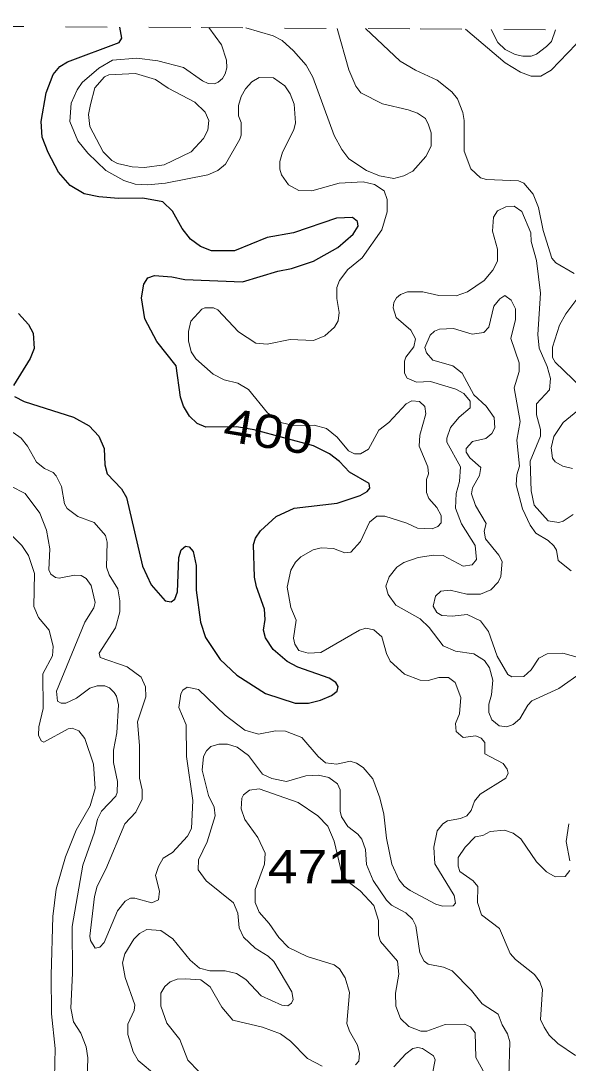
# Model space of a CAD drawing. Extents: x 577 to 602.9, y 7483.8 to 7511.6.
# Drawn here: x 595.608 to 596.919, y 7509.017 to 7511.513 of the extents above; entities that cross this region are included whole.
import ezdxf
from ezdxf.enums import TextEntityAlignment as Align

# ---------------------------------------------------------------- set-up
doc = ezdxf.new("R2010")
doc.units = 0
doc.header["$LTSCALE"] = 0.032
doc.linetypes.add('SHORT_DASHED', pattern=[2.7, 1.5, -1.2])
for name, color, linetype, lineweight in [('1', 7, 'Continuous', 25), ('2', 7, 'Continuous', 13), ('62', 7, 'SHORT_DASHED', 13)]:
    doc.layers.add(name, color=color, linetype=linetype, lineweight=lineweight)
doc.layers.add('61', color=7, linetype='Continuous')

msp = doc.modelspace()

# ---------------------------------------------------------------- linework, layer by layer
at = {"layer": '1'}
for points in [[(596.3684, 7509.9188), (596.3628, 7509.9283), (596.3469, 7509.9387), (596.2721, 7509.9649), (596.2459, 7509.9784), (596.2125, 7510.0071), (596.1942, 7510.0349), (596.1894, 7510.0532), (596.1934, 7510.0794), (596.1918, 7510.1041), (596.1727, 7510.1574), (596.168, 7510.1804), (596.1656, 7510.2591), (596.1704, 7510.2742), (596.1823, 7510.2917), (596.2197, 7510.3259), (596.2634, 7510.3458), (596.366, 7510.3577), (596.4208, 7510.376), (596.4383, 7510.3856), (596.4439, 7510.3935), (596.4423, 7510.4047), (596.3954, 7510.4319), (596.3719, 7510.4571), (596.3475, 7510.4756), (596.3097, 7510.495), (596.1672, 7510.5336), (596.1252, 7510.5403), (596.0511, 7510.5398), (596.0304, 7510.5486), (596.0121, 7510.5661), (595.9978, 7510.5899), (595.9906, 7510.6114), (595.9803, 7510.6869), (595.9342, 7510.745), (595.9056, 7510.7991), (595.8976, 7510.8492), (595.9032, 7510.8818), (595.9127, 7510.8969), (595.9286, 7510.9032), (595.97, 7510.9), (596.001, 7510.8937), (596.1393, 7510.8881), (596.2236, 7510.9136), (596.257, 7510.9199), (596.3095, 7510.9374), (596.3676, 7510.97), (596.4041, 7511.0018), (596.4161, 7511.0209), (596.4145, 7511.032), (596.4026, 7511.0416), (596.3644, 7511.04), (596.2618, 7511.005), (596.1982, 7510.9939), (596.1203, 7510.9621), (596.0654, 7510.9621), (596.0384, 7510.9724), (596.0145, 7510.9899), (595.9946, 7511.0153), (595.9716, 7511.0567), (595.9485, 7511.079), (595.9008, 7511.0877), (595.842, 7511.0869), (595.795, 7511.0909), (595.76, 7511.0988), (595.7267, 7511.1187), (595.6988, 7511.1505), (595.6734, 7511.1974), (595.6591, 7511.234), (595.6567, 7511.2714), (595.6686, 7511.3406), (595.6861, 7511.3843), (595.702, 7511.4034), (595.7203, 7511.4145), (595.8435, 7511.4606), (595.8499, 7511.471), (595.8454, 7511.4977)], [(595.6026, 7510.8118), (595.6265, 7510.7855), (595.6376, 7510.7649), (595.64, 7510.7283), (595.6304, 7510.7044), (595.5907, 7510.6392)], [(595.5931, 7510.613), (595.6161, 7510.6011), (595.7346, 7510.5637), (595.772, 7510.543), (595.795, 7510.5184), (595.8078, 7510.4889), (595.8093, 7510.4492), (595.8149, 7510.4277), (595.8491, 7510.3919), (595.861, 7510.3713), (595.9, 7510.2067), (595.9207, 7510.1621), (595.9541, 7510.124), (595.9684, 7510.1216), (595.9771, 7510.1279), (595.9835, 7510.1454), (595.9867, 7510.2273), (595.9922, 7510.2456), (596.0026, 7510.2544), (596.0113, 7510.2528), (596.0209, 7510.2416), (596.028, 7510.2082), (596.028, 7510.1494), (596.0384, 7510.0731), (596.0503, 7510.0357), (596.0861, 7509.9832), (596.1258, 7509.9458), (596.1942, 7509.9021), (596.2658, 7509.879), (596.2976, 7509.879), (596.3262, 7509.8862), (596.3525, 7509.8973), (596.366, 7509.9077), (596.3684, 7509.9188)]]:
    msp.add_lwpolyline(points, dxfattribs=at)
at = {"layer": '2'}
for points in [[(596.0589, 7511.4964), (596.0893, 7511.4551), (596.1012, 7511.4185), (596.102, 7511.4002), (596.098, 7511.3859), (596.0916, 7511.3748), (596.0813, 7511.366), (596.0718, 7511.362), (596.0574, 7511.3628), (596.0431, 7511.3692), (595.9978, 7511.401), (595.9366, 7511.4169), (595.8865, 7511.4233), (595.8276, 7511.4185), (595.795, 7511.3994), (595.7553, 7511.3652), (595.7433, 7511.3477), (595.729, 7511.3159), (595.7259, 7511.2714), (595.7449, 7511.2253), (595.7688, 7511.1959), (595.8117, 7511.1545), (595.8547, 7511.1306), (595.8825, 7511.1219), (595.9127, 7511.1203), (595.9549, 7511.1243), (596.0559, 7511.1442), (596.0805, 7511.1545), (596.0988, 7511.1696), (596.133, 7511.2292), (596.1362, 7511.2388), (596.1362, 7511.269), (596.1298, 7511.2849), (596.1298, 7511.3096), (596.1362, 7511.3318), (596.1465, 7511.3501), (596.1616, 7511.3668), (596.1791, 7511.3772), (596.2133, 7511.3764), (596.2403, 7511.3573), (596.2531, 7511.3382), (596.2634, 7511.3135), (596.2666, 7511.2682), (596.2626, 7511.2515), (596.2348, 7511.1982), (596.2284, 7511.176), (596.2284, 7511.1577), (596.2324, 7511.1442), (596.2491, 7511.1203), (596.2745, 7511.1068), (596.3055, 7511.106), (596.3707, 7511.1243), (596.428, 7511.1275), (596.4558, 7511.1211), (596.4789, 7511.106), (596.486, 7511.0845), (596.486, 7511.0551), (596.4733, 7511.0122), (596.4256, 7510.9454), (596.3914, 7510.9175), (596.3715, 7510.8913), (596.3652, 7510.8738), (596.3652, 7510.8476), (596.3707, 7510.8142), (596.3684, 7510.7943), (596.3596, 7510.7792), (596.3366, 7510.7585), (596.3095, 7510.7474), (596.2531, 7510.7498), (596.1982, 7510.7386), (596.1712, 7510.741), (596.1298, 7510.768), (596.0805, 7510.8205), (596.0702, 7510.8253), (596.0487, 7510.8253), (596.0415, 7510.8221), (596.0153, 7510.7935), (596.0097, 7510.7688), (596.0097, 7510.7466), (596.0161, 7510.7203), (596.0272, 7510.7036), (596.0694, 7510.6663), (596.0956, 7510.6527), (596.1282, 7510.6448), (596.1537, 7510.6297), (596.199, 7510.574), (596.2307, 7510.551), (596.2617, 7510.5434), (596.3111, 7510.5446), (596.3405, 7510.5366), (596.366, 7510.516), (596.393, 7510.4834), (596.4073, 7510.4762), (596.4216, 7510.4762), (596.4407, 7510.4873), (596.4662, 7510.5327), (596.49, 7510.551), (596.5314, 7510.5955), (596.5449, 7510.6026), (596.5632, 7510.6011), (596.5759, 7510.5891)], [(596.3662, 7511.4945), (596.3938, 7511.3954), (596.4105, 7511.3565), (596.4224, 7511.3406), (596.4749, 7511.3143), (596.5361, 7511.3), (596.5584, 7511.2913), (596.5775, 7511.2785), (596.5846, 7511.2634), (596.591, 7511.2444), (596.591, 7511.2125), (596.5783, 7511.1879), (596.5473, 7511.1529), (596.5258, 7511.1418), (596.5019, 7511.1354), (596.4678, 7511.1418), (596.4367, 7511.1545), (596.3938, 7511.1823), (596.3771, 7511.2046), (596.3588, 7511.238), (596.3079, 7511.3779), (596.292, 7511.4066), (596.2618, 7511.4408), (596.234, 7511.4654), (596.2125, 7511.4765), (596.1469, 7511.4958)], [(596.434, 7511.494), (596.5171, 7511.4161), (596.5536, 7511.3946), (596.6053, 7511.3708), (596.6411, 7511.343), (596.6546, 7511.3263), (596.6673, 7511.2929), (596.6705, 7511.2738), (596.6705, 7511.2006), (596.6864, 7511.1585), (596.7095, 7511.137), (596.7238, 7511.133), (596.8001, 7511.1299), (596.8129, 7511.1243), (596.8359, 7511.098), (596.8486, 7511.0654), (596.8598, 7511.0106), (596.8805, 7510.9446), (596.89, 7510.9334), (596.9337, 7510.908)], [(596.6732, 7511.4925), (596.7683, 7511.4121), (596.8049, 7511.3899), (596.8304, 7511.3803), (596.8542, 7511.3803), (596.8789, 7511.3946), (596.9385, 7511.4567), (596.9463, 7511.4908)], [(596.7346, 7511.4921), (596.7508, 7511.4606), (596.7683, 7511.4439), (596.7922, 7511.432), (596.8105, 7511.428), (596.8311, 7511.428), (596.8439, 7511.4328), (596.8677, 7511.4511), (596.8797, 7511.463), (596.889, 7511.4912)], [(596.8033, 7509.8409), (596.7874, 7509.8274), (596.7723, 7509.8218), (596.754, 7509.8242), (596.7365, 7509.8385), (596.7294, 7509.8568), (596.7294, 7509.8767), (596.7357, 7509.8989), (596.7389, 7509.9339), (596.731, 7509.9633), (596.719, 7509.9808), (596.6936, 7509.9967), (596.6498, 7510.0031), (596.6196, 7510.0158), (596.5862, 7510.0603), (596.5648, 7510.081), (596.5067, 7510.1136), (596.4884, 7510.1391), (596.4829, 7510.1589), (596.4908, 7510.1812), (596.5091, 7510.2043), (596.5258, 7510.2154), (596.56, 7510.2273), (596.5966, 7510.2329), (596.6196, 7510.2321), (596.6681, 7510.2067), (596.6896, 7510.2098), (596.6999, 7510.2226), (596.6968, 7510.2567), (596.6642, 7510.3084), (596.6498, 7510.3458), (596.6514, 7510.3808), (596.6594, 7510.4094), (596.6618, 7510.4444), (596.6284, 7510.504), (596.6284, 7510.5136), (596.6379, 7510.539), (596.6586, 7510.5637), (596.6848, 7510.586), (596.6848, 7510.6019), (596.6697, 7510.6201), (596.6506, 7510.6305), (596.5894, 7510.6488), (596.556, 7510.6472), (596.5338, 7510.6567), (596.5274, 7510.6694), (596.5274, 7510.6981), (596.5306, 7510.7076), (596.5497, 7510.7323), (596.5536, 7510.7513), (596.5425, 7510.772), (596.5075, 7510.8022), (596.5004, 7510.8253), (596.5019, 7510.838), (596.5083, 7510.8492), (596.5179, 7510.8571), (596.5345, 7510.8635), (596.5711, 7510.8635), (596.6093, 7510.8547), (596.6514, 7510.8539), (596.6785, 7510.8635), (596.7182, 7510.8913), (596.7389, 7510.9159), (596.75, 7510.9374), (596.75, 7510.966), (596.7381, 7511.009), (596.7405, 7511.0424), (596.75, 7511.0575), (596.7699, 7511.067), (596.7898, 7511.0686), (596.8081, 7511.0559), (596.8296, 7511.005), (596.8311, 7510.9843), (596.8439, 7510.939), (596.8534, 7510.8603), (596.8471, 7510.7617), (596.8502, 7510.7291), (596.8693, 7510.6853), (596.8773, 7510.6559), (596.8749, 7510.6289), (596.8439, 7510.5955), (596.8439, 7510.5693), (596.8534, 7510.5343), (596.8534, 7510.5184), (596.828, 7510.4579), (596.8311, 7510.3872), (596.8383, 7510.353), (596.8717, 7510.3156), (596.8971, 7510.3116), (596.9075, 7510.3148), (596.9313, 7510.3307)], [(596.7365, 7510.5247), (596.7437, 7510.5382), (596.7421, 7510.5629), (596.723, 7510.5899), (596.6936, 7510.617), (596.6658, 7510.6694), (596.6435, 7510.6869), (596.595, 7510.7005), (596.5799, 7510.7179), (596.5759, 7510.7307), (596.5886, 7510.7601), (596.599, 7510.7696), (596.6109, 7510.7744), (596.6451, 7510.776), (596.6896, 7510.7625), (596.7174, 7510.7665), (596.7294, 7510.7792), (596.7413, 7510.8293), (596.7556, 7510.8468), (596.7675, 7510.8547), (596.7826, 7510.8436), (596.793, 7510.8229), (596.793, 7510.7975), (596.7818, 7510.7521), (596.8017, 7510.6941), (596.8017, 7510.6726), (596.7898, 7510.6337), (596.8041, 7510.5533), (596.7962, 7510.5088), (596.8025, 7510.446), (596.7962, 7510.4253), (596.7946, 7510.4015), (596.8097, 7510.3442), (596.828, 7510.3053), (596.8423, 7510.2862), (596.8717, 7510.2679), (596.8852, 7510.2552), (596.8916, 7510.2448), (596.8956, 7510.2202), (596.9266, 7510.1955)], [(596.9472, 7510.8555), (596.9138, 7510.811), (596.8987, 7510.7839), (596.882, 7510.7315), (596.882, 7510.7068), (596.8884, 7510.6957), (596.952, 7510.6337)], [(596.5759, 7510.5891), (596.5783, 7510.5716), (596.564, 7510.5207), (596.5624, 7510.4945), (596.5831, 7510.4444), (596.5846, 7510.4277), (596.5799, 7510.4142), (596.5799, 7510.3832), (596.5854, 7510.3689), (596.6045, 7510.3474), (596.6149, 7510.3283), (596.6149, 7510.3108), (596.6069, 7510.3021), (596.5934, 7510.2965), (596.5584, 7510.2981), (596.533, 7510.31), (596.4805, 7510.3267), (596.4614, 7510.3267), (596.4431, 7510.3124), (596.4216, 7510.2655), (596.3986, 7510.24), (596.3843, 7510.2385), (596.3572, 7510.2488), (596.3278, 7510.2504), (596.3087, 7510.2456), (596.2793, 7510.2289), (596.2666, 7510.2162), (596.2554, 7510.1971), (596.2459, 7510.1566), (596.2554, 7510.108), (596.2682, 7510.0778), (596.2618, 7510.0341), (596.265, 7510.0198), (596.2745, 7510.0047), (596.2968, 7509.9983), (596.327, 7509.9999), (596.4192, 7510.0532), (596.4344, 7510.0587), (596.4542, 7510.054), (596.4733, 7510.0373), (596.4845, 7509.9975), (596.4932, 7509.9792), (596.5274, 7509.9482), (596.5648, 7509.9339), (596.5839, 7509.9331), (596.6093, 7509.9403), (596.6324, 7509.9403), (596.6491, 7509.9283), (596.6626, 7509.8926), (596.6594, 7509.8536), (596.6498, 7509.8297), (596.6514, 7509.8107), (596.6681, 7509.7963), (596.6984, 7509.8003), (596.7111, 7509.7948), (596.7198, 7509.7844), (596.7198, 7509.7574), (596.7636, 7509.7343), (596.7731, 7509.7208), (596.7755, 7509.7113), (596.7699, 7509.6993), (596.7087, 7509.6612), (596.6952, 7509.6437), (596.6872, 7509.6214), (596.6769, 7509.6087), (596.6618, 7509.6023), (596.63, 7509.5968), (596.6188, 7509.5896), (596.6053, 7509.5729), (596.5974, 7509.5339), (596.5998, 7509.4942), (596.6467, 7509.4178), (596.6498, 7509.3995), (596.6443, 7509.3932), (596.618, 7509.3924), (596.6021, 7509.3972), (596.5409, 7509.4298), (596.5266, 7509.4409), (596.5139, 7509.4568), (596.4972, 7509.4934), (596.4845, 7509.5554), (596.4781, 7509.6127), (596.4685, 7509.6524), (596.4511, 7509.6977), (596.428, 7509.7248), (596.4121, 7509.7351), (596.397, 7509.7399), (596.3652, 7509.7327), (596.3381, 7509.7359), (596.3206, 7509.751), (596.2817, 7509.7963), (596.2419, 7509.8114), (596.2181, 7509.8122), (596.1775, 7509.8043), (596.1449, 7509.8138), (596.098, 7509.8504), (596.0336, 7509.9116), (596.0066, 7509.9172), (595.9962, 7509.9101), (595.9914, 7509.9013), (595.9867, 7509.8687)], [(596.9512, 7510.5867), (596.9075, 7510.551), (596.8852, 7510.5176), (596.8789, 7510.4905), (596.882, 7510.4651), (596.8884, 7510.4563), (596.9067, 7510.446), (596.9298, 7510.4404)], [(595.9867, 7509.8687), (596.0042, 7509.8266), (596.005, 7509.751), (596.0201, 7509.6453), (596.0169, 7509.5785), (596.0073, 7509.5602), (595.9716, 7509.5212), (595.9493, 7509.5077), (595.9382, 7509.4878), (595.931, 7509.4663), (595.9406, 7509.4282), (595.9382, 7509.4075), (595.9223, 7509.4003), (595.8817, 7509.4115), (595.8706, 7509.4115), (595.8579, 7509.4043), (595.8396, 7509.3813), (595.8078, 7509.3057), (595.7974, 7509.2946), (595.7863, 7509.2922), (595.7752, 7509.3105), (595.7736, 7509.3208), (595.7847, 7509.4155), (595.7911, 7509.4409), (595.8117, 7509.4815), (595.8571, 7509.5896), (595.8841, 7509.6174), (595.8992, 7509.6492), (595.8992, 7509.6715), (595.8928, 7509.6993), (595.8928, 7509.7773), (595.8881, 7509.8337), (595.908, 7509.8941), (595.9072, 7509.918), (595.8968, 7509.9411), (595.8626, 7509.9657), (595.7982, 7509.988), (595.7958, 7509.9983), (595.8348, 7510.0595), (595.8451, 7510.0977), (595.8451, 7510.124), (595.8404, 7510.1526), (595.8197, 7510.186), (595.8133, 7510.2043), (595.8149, 7510.2647), (595.8109, 7510.2806), (595.7839, 7510.3116), (595.7449, 7510.3259), (595.7195, 7510.345), (595.7131, 7510.3561), (595.706, 7510.3975), (595.6933, 7510.4229), (595.6861, 7510.4309), (595.6646, 7510.4404), (595.6455, 7510.4555), (595.6241, 7510.4945), (595.609, 7510.5136), (595.5899, 7510.5271)], [(596.9465, 7509.9872), (596.9067, 7509.9983), (596.8693, 7509.9967), (596.8494, 7509.9864), (596.8311, 7509.9586), (596.8129, 7509.9427), (596.7842, 7509.9419), (596.7747, 7509.9474), (596.7492, 7509.9912), (596.7286, 7510.05), (596.7095, 7510.0762), (596.6777, 7510.0914), (596.6419, 7510.0874), (596.6165, 7510.089), (596.6045, 7510.0961), (596.5958, 7510.1112), (596.6013, 7510.1351), (596.6141, 7510.147), (596.6371, 7510.1494), (596.6769, 7510.1399), (596.7095, 7510.1399), (596.7341, 7510.1502), (596.7516, 7510.1685), (596.758, 7510.182), (596.7612, 7510.2178), (596.7532, 7510.2329), (596.7214, 7510.2719), (596.7182, 7510.2909), (596.723, 7510.3092), (596.6976, 7510.3522), (596.688, 7510.38), (596.6904, 7510.3943), (596.7071, 7510.4237), (596.7103, 7510.4428), (596.684, 7510.4659), (596.6753, 7510.4802), (596.6753, 7510.4889), (596.6904, 7510.5056), (596.7222, 7510.5128), (596.7365, 7510.5247)], [(595.5843, 7510.3983), (595.6185, 7510.3808), (595.6535, 7510.3339), (595.6694, 7510.2933), (595.6781, 7510.248), (595.675, 7510.1979), (595.6805, 7510.1876), (595.6917, 7510.1796), (595.7004, 7510.178), (595.737, 7510.1852), (595.7529, 7510.1844), (595.7648, 7510.1772), (595.7767, 7510.1605), (595.7863, 7510.12), (595.7831, 7510.1073), (595.7616, 7510.0731), (595.694, 7509.9077), (595.6964, 7509.8838), (595.7052, 7509.879), (595.7163, 7509.879), (595.7418, 7509.891), (595.7736, 7509.9148), (595.7911, 7509.9204), (595.8093, 7509.9204), (595.8205, 7509.9156), (595.8316, 7509.9045), (595.8372, 7509.8957), (595.842, 7509.8751), (595.838, 7509.8075), (595.83, 7509.7661), (595.83, 7509.7367), (595.8396, 7509.6914), (595.8388, 7509.6651), (595.8356, 7509.6564), (595.8014, 7509.6198), (595.7919, 7509.6007), (595.7847, 7509.5697), (595.7569, 7509.491), (595.7314, 7509.3439), (595.7322, 7509.2318), (595.7282, 7509.1483), (595.7346, 7509.1157), (595.7521, 7509.0886), (595.7648, 7509.056), (595.7688, 7509.0298), (595.7664, 7508.9511)], [(595.5883, 7510.279), (595.6106, 7510.2567), (595.6265, 7510.2321), (595.6408, 7510.1892), (595.6392, 7510.1104), (595.6503, 7510.0842), (595.6758, 7510.0532), (595.6861, 7510.0142), (595.6845, 7509.992), (595.6607, 7509.949), (595.6614, 7509.8663), (595.6511, 7509.8218), (595.6503, 7509.8019), (595.6567, 7509.7884), (595.663, 7509.7852), (595.7219, 7509.817), (595.7314, 7509.8186), (595.7473, 7509.8122), (595.7616, 7509.794), (595.7823, 7509.7327), (595.7863, 7509.6747), (595.7744, 7509.6333), (595.741, 7509.5745)], [(596.9536, 7509.9538), (596.8971, 7509.914), (596.8327, 7509.8846), (596.8224, 7509.8743), (596.8033, 7509.8409)], [(595.9334, 7508.9861), (595.8897, 7509.0234), (595.8777, 7509.0441), (595.8642, 7509.0855), (595.8642, 7509.1101), (595.8801, 7509.1427), (595.8817, 7509.1562), (595.8579, 7509.2222), (595.8515, 7509.2572), (595.8571, 7509.2787), (595.8793, 7509.3137), (595.8928, 7509.3272), (595.9103, 7509.3367), (595.9437, 7509.3343), (595.9724, 7509.3145), (596.0137, 7509.2636), (596.036, 7509.2445), (596.0614, 7509.2381), (596.098, 7509.2381), (596.125, 7509.231), (596.1473, 7509.2167), (596.1839, 7509.1777), (596.2332, 7509.1554), (596.2475, 7509.1538), (596.257, 7509.1602), (596.261, 7509.1689), (596.2578, 7509.1872), (596.2141, 7509.2604), (596.2006, 7509.2731), (596.1696, 7509.2922), (596.1417, 7509.3184), (596.1314, 7509.3407), (596.1282, 7509.3757), (596.1179, 7509.4003), (596.0519, 7509.4536), (596.0328, 7509.4799), (596.0336, 7509.5037), (596.0543, 7509.5467), (596.0741, 7509.6087), (596.071, 7509.6294), (596.0582, 7509.658), (596.0423, 7509.7184), (596.0455, 7509.751), (596.0527, 7509.7645), (596.0638, 7509.7749), (596.0829, 7509.7804), (596.1036, 7509.7804), (596.1266, 7509.7733), (596.1537, 7509.7534), (596.1871, 7509.7089), (596.2096, 7509.698), (596.2449, 7509.6912), (596.2912, 7509.7049), (596.3214, 7509.7065), (596.3461, 7509.7009), (596.3668, 7509.6858), (596.3731, 7509.6715), (596.3731, 7509.6198), (596.3763, 7509.6063), (596.3914, 7509.5832), (596.4153, 7509.5649), (596.4248, 7509.553), (596.4336, 7509.5284), (596.4367, 7509.4926), (596.4526, 7509.4544), (596.4845, 7509.4067), (596.4964, 7509.3948), (596.5306, 7509.3765), (596.5465, 7509.3614), (596.5544, 7509.3455), (596.564, 7509.2811), (596.5743, 7509.2612), (596.5839, 7509.254), (596.6204, 7509.2469), (596.6419, 7509.2381), (596.688, 7509.1904), (596.7135, 7509.1586), (596.7516, 7509.134), (596.7612, 7509.1085), (596.7739, 7509.087), (596.7795, 7509.068), (596.7771, 7508.9845)], [(596.4097, 7509.0123), (596.4177, 7509.0218), (596.4192, 7509.0401), (596.4145, 7509.06), (596.3954, 7509.0934), (596.389, 7509.1117), (596.3954, 7509.1856), (596.3851, 7509.2214), (596.3715, 7509.2429), (596.3588, 7509.2524), (596.2944, 7509.2723), (596.2491, 7509.2938), (596.226, 7509.3176), (596.203, 7509.351), (596.1791, 7509.3781), (596.1696, 7509.4011), (596.1696, 7509.4322), (596.1918, 7509.4934), (596.1934, 7509.5196), (596.1759, 7509.557), (596.1449, 7509.5999), (596.1362, 7509.6254), (596.1378, 7509.6516), (596.1417, 7509.6596), (596.156, 7509.6707), (596.1791, 7509.6739), (596.2729, 7509.6405), (596.3199, 7509.6087), (596.3437, 7509.584), (596.3588, 7509.5482), (596.3771, 7509.4711), (596.389, 7509.4536), (596.4208, 7509.429), (596.4542, 7509.394), (596.4654, 7509.3582), (596.4654, 7509.3232), (596.4701, 7509.3081), (596.5107, 7509.2612), (596.5139, 7509.2294), (596.5059, 7509.1841), (596.5067, 7509.153), (596.5179, 7509.1236), (596.5377, 7509.1045), (596.5664, 7509.0934), (596.5807, 7509.0934), (596.6244, 7509.1093), (596.6713, 7509.1101), (596.6856, 7509.1037), (596.6968, 7509.0894), (596.6984, 7509.0306), (596.7198, 7508.9908)], [(595.741, 7509.5745), (595.7155, 7509.5109), (595.6933, 7509.4337), (595.6853, 7509.3677), (595.6813, 7509.2278), (595.6821, 7509.1348), (595.6909, 7509.0521), (595.6885, 7508.9463), (595.6964, 7508.8898), (595.7076, 7508.8469), (595.7028, 7508.7833), (595.7219, 7508.7125), (595.7044, 7508.6425), (595.6917, 7508.6123), (595.6551, 7508.5575), (595.6137, 7508.5105), (595.6074, 7508.4962)], [(596.9369, 7509.0354), (596.8948, 7509.064), (596.8741, 7509.0839), (596.8622, 7509.1029), (596.8534, 7509.1212), (596.8582, 7509.1928), (596.8518, 7509.2111), (596.8391, 7509.2286), (596.793, 7509.2652), (596.7803, 7509.2795), (596.7548, 7509.3391), (596.7119, 7509.3717), (596.7023, 7509.4011), (596.7031, 7509.4401), (596.692, 7509.4536), (596.6602, 7509.4759), (596.6562, 7509.4886), (596.6562, 7509.5093), (596.6729, 7509.5339), (596.6968, 7509.5586), (596.7151, 7509.5618), (596.7325, 7509.5713), (596.7667, 7509.5745), (596.7874, 7509.5673), (596.8057, 7509.5538), (596.8439, 7509.4989), (596.8677, 7509.4751), (596.8884, 7509.4632), (596.9123, 7509.464), (596.9234, 7509.4783)], [(596.9234, 7509.5013), (596.9146, 7509.5475), (596.921, 7509.5896)], [(596.0344, 7508.9964), (596.0081, 7509.0242), (595.9891, 7509.0735), (595.958, 7509.1125), (595.9437, 7509.153), (595.9437, 7509.1841), (595.9533, 7509.2), (595.966, 7509.2111), (595.9827, 7509.2175), (596.0018, 7509.219), (596.0392, 7509.2159), (596.0622, 7509.1992), (596.09, 7509.1507), (596.1163, 7509.1196), (596.1871, 7509.1029), (596.23, 7509.087), (596.2539, 7509.0696), (596.2952, 7509.0282), (596.3302, 7509.0091)], [(596.5019, 7509.0075), (596.5306, 7509.0393), (596.5473, 7509.0521), (596.5592, 7509.0544), (596.5703, 7509.0521), (596.5966, 7509.0346), (596.6005, 7509.025), (596.5942, 7508.9916)]]:
    msp.add_lwpolyline(points, dxfattribs=at)
msp.add_lwpolyline([(595.7752, 7511.3127), (595.7704, 7511.2881), (595.7736, 7511.2595), (595.8054, 7511.199), (595.826, 7511.1784), (595.8396, 7511.1712), (595.8746, 7511.1632), (595.9048, 7511.1617), (595.9517, 7511.168), (596.0161, 7511.199), (596.0455, 7511.2308), (596.0559, 7511.2507), (596.059, 7511.2738), (596.0495, 7511.2937), (596.0248, 7511.3183), (595.9612, 7511.3517), (595.931, 7511.3724), (595.8833, 7511.3867), (595.8189, 7511.3835), (595.8086, 7511.3787), (595.7855, 7511.3525)], close=True, dxfattribs=at)
at = {"layer": '62'}
msp.add_lwpolyline([(593.4158, 7511.5127), (593.9407, 7511.5095), (594.4655, 7511.5063), (594.9903, 7511.503), (595.5152, 7511.4998), (596.04, 7511.4965), (596.5649, 7511.4932), (597.0897, 7511.4899), (597.6146, 7511.4866), (598.1394, 7511.4833), (598.6642, 7511.4799), (599.1891, 7511.4766), (599.7139, 7511.4732), (600.2388, 7511.4698), (600.7636, 7511.4663), (601.2885, 7511.4629), (601.8133, 7511.4594), (602.3382, 7511.4559), (602.863, 7511.4524)], dxfattribs=at)

# ---------------------------------------------------------------- texts
at = {"layer": '61', "width": 1.2}
msp.add_text('400', height=0.08, rotation=350.602, dxfattribs=at).set_placement((596.1952, 7510.4903), align=Align.CENTER)
msp.add_text('471', height=0.08, dxfattribs=at).set_placement((596.3069, 7509.4471), align=Align.CENTER)

doc.saveas('drawing.dxf')
